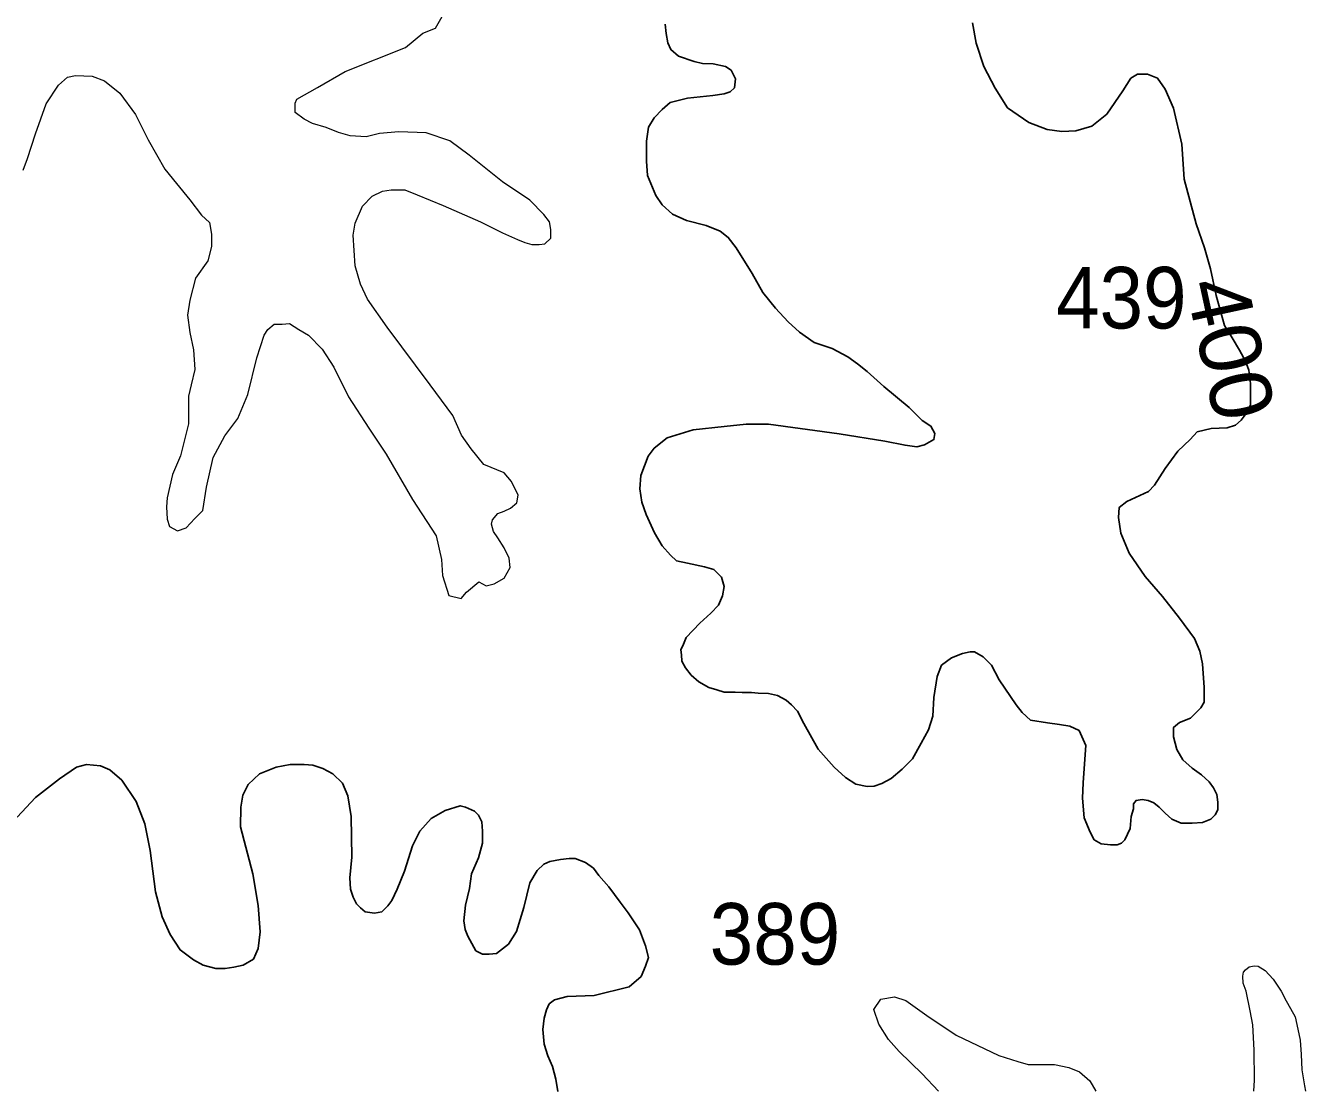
# Model space of a CAD drawing. Extents: x 445.4 to 500, y 8728.7 to 8784.
# Drawn here: x 490.993 to 494.319, y 8728.719 to 8731.487 of the extents above; entities that cross this region are included whole.
import ezdxf
from ezdxf.enums import TextEntityAlignment as Align

# ---------------------------------------------------------------- set-up
doc = ezdxf.new("R2010")
doc.units = 0
doc.header["$LTSCALE"] = 0.064
doc.layers.add('1', color=7, linetype='Continuous', lineweight=25)
doc.layers.add('2', color=7, linetype='Continuous', lineweight=13)
doc.layers.add('21', color=7, linetype='Continuous')
doc.layers.add('61', color=7, linetype='Continuous')

msp = doc.modelspace()

# ---------------------------------------------------------------- linework, layer by layer
at = {"layer": '1'}
for points in [[(492.6579, 8731.4668), (492.6552, 8731.4909)], [(493.4538, 8731.4944), (493.4629, 8731.4416), (493.483, 8731.3814), (493.5122, 8731.325), (493.545, 8731.2739), (493.5998, 8731.2357), (493.6473, 8731.2174), (493.6856, 8731.212), (493.7222, 8731.2138), (493.7641, 8731.2265), (493.8025, 8731.2575), (493.8445, 8731.3177), (493.8652, 8731.3509), (493.8826, 8731.3617), (493.9086, 8731.3617), (493.9347, 8731.3509), (493.9542, 8731.3227), (493.9759, 8731.2729), (493.9976, 8731.1798), (494.0041, 8731.0888), (494.0348, 8730.9727), (494.0565, 8730.9099), (494.0717, 8730.8557), (494.0869, 8730.7864), (494.1086, 8730.7084), (494.1283, 8730.6768), (494.1478, 8730.6443), (494.163, 8730.6161), (494.1717, 8730.5923), (494.176, 8730.5577), (494.176, 8730.523), (494.176, 8730.5013), (494.1652, 8730.4797), (494.1521, 8730.4623), (494.1369, 8730.4494), (494.1152, 8730.4429), (494.074, 8730.4407), (494.0371, 8730.432), (494.0197, 8730.4125), (493.9872, 8730.3822), (493.9546, 8730.3367), (493.9264, 8730.2934), (493.9109, 8730.277), (493.8544, 8730.251), (493.8349, 8730.2359), (493.8327, 8730.2099), (493.8392, 8730.1687), (493.8609, 8730.1167), (493.9022, 8730.0561), (493.9478, 8730.0041), (493.9912, 8729.9478), (494.0302, 8729.8958), (494.0444, 8729.8625), (494.0511, 8729.8295), (494.0555, 8729.7678), (494.0555, 8729.7303), (494.0466, 8729.7149), (494.0202, 8729.6885), (493.9915, 8729.6774), (493.976, 8729.6642), (493.976, 8729.64), (493.9848, 8729.607), (494.0003, 8729.5805), (494.0246, 8729.5585)], [(493.1804, 8729.5112), (493.1509, 8729.5166), (493.124, 8729.534), (493.0945, 8729.5608), (493.0529, 8729.6076), (493.0153, 8729.6746), (492.9992, 8729.7068), (492.9831, 8729.7228), (492.9697, 8729.7349), (492.9469, 8729.7469), (492.924, 8729.7523), (492.8972, 8729.7536), (492.8798, 8729.755), (492.8556, 8729.755), (492.8368, 8729.7563), (492.8086, 8729.7563), (492.7898, 8729.7617), (492.7684, 8729.7684), (492.7429, 8729.7831), (492.7227, 8729.8005), (492.708, 8729.8193), (492.6986, 8729.8367), (492.6972, 8729.8528), (492.6959, 8729.8662), (492.7026, 8729.8809), (492.7093, 8729.8983), (492.7454, 8729.9354), (492.7736, 8729.9609), (492.7937, 8729.9823), (492.8045, 8730.0064), (492.8085, 8730.0305), (492.8018, 8730.0546), (492.7817, 8730.0747), (492.7575, 8730.0814), (492.7132, 8730.0908), (492.685, 8730.0975), (492.6689, 8730.1122), (492.6474, 8730.1363), (492.6273, 8730.1698), (492.6054, 8730.2174), (492.5947, 8730.2496), (492.5893, 8730.2844), (492.592, 8730.3192), (492.6108, 8730.3688), (492.6269, 8730.3902), (492.6604, 8730.417), (492.7277, 8730.4377), (492.8082, 8730.4457), (492.8659, 8730.4524), (492.9236, 8730.4524), (493.1075, 8730.4269), (493.2256, 8730.4082), (493.2784, 8730.3975), (493.3093, 8730.3935), (493.3294, 8730.3988), (493.3536, 8730.4122), (493.3562, 8730.4283), (493.3455, 8730.4471), (493.3227, 8730.4618), (493.2891, 8730.4953), (493.2234, 8730.5502), (493.1804, 8730.5891), (493.1549, 8730.6085), (493.1294, 8730.6272), (493.0891, 8730.6487), (493.0422, 8730.6647), (493.0046, 8730.6915), (492.9751, 8730.7183), (492.9415, 8730.7531), (492.9091, 8730.7941), (492.8809, 8730.8437), (492.8393, 8730.9106), (492.8191, 8730.9374), (492.7977, 8730.9535), (492.7614, 8730.9682), (492.7104, 8730.9816), (492.6742, 8730.9977), (492.6474, 8731.0218), (492.6313, 8731.0459), (492.6094, 8731.0977), (492.6067, 8731.1352), (492.6067, 8731.1875), (492.6121, 8731.2237), (492.6269, 8731.2478), (492.647, 8731.2692), (492.6685, 8731.288), (492.7128, 8731.2987), (492.7787, 8731.3061), (492.8082, 8731.3101), (492.8243, 8731.3154), (492.8351, 8731.3262), (492.8378, 8731.3489), (492.827, 8731.3717), (492.8123, 8731.3811), (492.7801, 8731.3878), (492.7519, 8731.3891), (492.7304, 8731.3945), (492.6901, 8731.4079), (492.67, 8731.4253), (492.662, 8731.4427), (492.6579, 8731.4668)], [(494.0246, 8729.5585), (494.0489, 8729.5409), (494.0687, 8729.5232), (494.0798, 8729.5078), (494.0886, 8729.4902), (494.0908, 8729.4704), (494.0908, 8729.4505), (494.0842, 8729.4373), (494.0731, 8729.4263), (494.0511, 8729.4175), (494.0246, 8729.4153), (493.9959, 8729.4153), (493.9716, 8729.4263), (493.9539, 8729.4417), (493.9385, 8729.4572), (493.9253, 8729.4682), (493.9098, 8729.4748), (493.8944, 8729.477), (493.8789, 8729.4748), (493.8723, 8729.466), (493.8723, 8729.4527), (493.8657, 8729.4329), (493.8635, 8729.4021), (493.8497, 8729.3726), (493.8408, 8729.3638), (493.8298, 8729.3594), (493.8121, 8729.3594), (493.7879, 8729.3616), (493.7702, 8729.3726), (493.7592, 8729.3924), (493.7437, 8729.4299), (493.7393, 8729.4805), (493.7415, 8729.5202), (493.7459, 8729.5819), (493.7481, 8729.6171), (493.7305, 8729.6568), (493.7062, 8729.6678), (493.6797, 8729.6722), (493.6488, 8729.6766), (493.6047, 8729.6832), (493.5826, 8729.703), (493.5671, 8729.7228), (493.5229, 8729.7883), (493.5031, 8729.8257), (493.481, 8729.8478), (493.4589, 8729.861), (493.4479, 8729.861), (493.428, 8729.8566), (493.3993, 8729.8455), (493.3729, 8729.8257), (493.3618, 8729.7971), (493.353, 8729.742), (493.3508, 8729.6935), (493.3397, 8729.6583), (493.3199, 8729.6231), (493.2974, 8729.5826), (493.2709, 8729.5562), (493.2422, 8729.5319), (493.2179, 8729.5187), (493.1981, 8729.5121), (493.1804, 8729.5112)], [(492.1697, 8729.4368), (492.1593, 8729.4472), (492.1367, 8729.4576), (492.1228, 8729.4611), (492.0839, 8729.4488), (492.0474, 8729.428), (492.0179, 8729.3951), (491.9988, 8729.3569), (491.9779, 8729.291), (491.9588, 8729.2442), (491.9449, 8729.2148), (491.9345, 8729.2009), (491.9189, 8729.1853), (491.8997, 8729.1818), (491.8754, 8729.1853), (491.8633, 8729.1957), (491.8528, 8729.2061), (491.8442, 8729.2234), (491.8372, 8729.2442), (491.8355, 8729.2737), (491.8407, 8729.3275), (491.8389, 8729.4332), (491.8303, 8729.487), (491.8164, 8729.5199), (491.792, 8729.5442), (491.766, 8729.5581), (491.7399, 8729.5667), (491.7173, 8729.5685), (491.6809, 8729.5685), (491.6444, 8729.5615), (491.601, 8729.5442), (491.5714, 8729.5164), (491.5575, 8729.4887), (491.5523, 8729.4575), (491.5514, 8729.406), (491.5841, 8729.2841), (491.5978, 8729.2017), (491.603, 8729.133), (491.5978, 8729.0901), (491.5858, 8729.0626), (491.5583, 8729.0471), (491.5342, 8729.042), (491.5118, 8729.0385), (491.4877, 8729.0385), (491.455, 8729.0471), (491.4292, 8729.0609), (491.3948, 8729.0866), (491.369, 8729.1261), (491.3484, 8729.1725), (491.3307, 8729.2369), (491.317, 8729.3451), (491.3032, 8729.4138), (491.2808, 8729.4722), (491.243, 8729.5271), (491.212, 8729.5546), (491.1879, 8729.5649), (491.1518, 8729.5683), (491.126, 8729.5615), (491.0813, 8729.5305), (491.0193, 8729.4825), (490.9711, 8729.4309)], [(492.3765, 8728.7189), (492.3709, 8728.7504), (492.3621, 8728.7836), (492.3499, 8728.8116), (492.3411, 8728.8413), (492.3376, 8728.8797), (492.3411, 8728.9094), (492.3464, 8728.9304), (492.3534, 8728.9461), (492.3674, 8728.9566), (492.4006, 8728.9653), (492.4707, 8728.9681), (492.562, 8728.9909), (492.5925, 8729.0175), (492.6039, 8729.044), (492.6115, 8729.0668), (492.6039, 8729.0972), (492.5887, 8729.139), (492.559, 8729.183), (492.5381, 8729.2108), (492.5086, 8729.2506), (492.4825, 8729.2801), (492.4686, 8729.2992), (492.4478, 8729.3131), (492.4217, 8729.3235), (492.4061, 8729.3235), (492.3835, 8729.3217), (492.3557, 8729.3165), (492.3401, 8729.3096), (492.3227, 8729.2923), (492.3036, 8729.2611), (492.288, 8729.1969), (492.2689, 8729.1345), (492.248, 8729.1015), (492.2168, 8729.0773), (492.1976, 8729.0755), (492.1803, 8729.0755), (492.1629, 8729.0842), (492.1525, 8729.1033), (492.1421, 8729.1223), (492.1351, 8729.1397), (492.1316, 8729.1622), (492.1367, 8729.2027), (492.1471, 8729.2461), (492.1523, 8729.2842), (492.1697, 8729.3258), (492.1801, 8729.364), (492.1801, 8729.3952), (492.1784, 8729.4195), (492.1697, 8729.4368)]]:
    msp.add_lwpolyline(points, dxfattribs=at)
at = {"layer": '2'}
for points in [[(492.3421, 8730.9209), (492.358, 8730.9351), (492.358, 8730.9581), (492.3545, 8730.9775), (492.3403, 8730.9969), (492.3031, 8731.0341), (492.2323, 8731.0818), (492.1455, 8731.1508), (492.0959, 8731.1879), (492.0339, 8731.2091), (491.9629, 8731.2119), (491.9129, 8731.2076), (491.8781, 8731.1989), (491.8369, 8731.2011), (491.8065, 8731.2098), (491.7739, 8731.2228), (491.7391, 8731.2336), (491.7174, 8731.2445), (491.6935, 8731.2618), (491.6935, 8731.2857), (491.6979, 8731.2965), (491.7522, 8731.3269), (491.8238, 8731.368), (491.9802, 8731.4309), (492.0259, 8731.4678), (492.0584, 8731.4808), (492.0758, 8731.5111)], [(490.9868, 8731.1122), (490.9983, 8731.1421), (491.019, 8731.2064), (491.0467, 8731.2846), (491.0789, 8731.3329), (491.1019, 8731.3535), (491.1227, 8731.3581), (491.1664, 8731.3558), (491.1987, 8731.3444)], [(491.1987, 8731.3444), (491.2378, 8731.3122), (491.2793, 8731.257), (491.3115, 8731.1904), (491.3553, 8731.1145), (491.3852, 8731.0777), (491.4199, 8731.0345), (491.4501, 8730.9949), (491.4708, 8730.9761), (491.4765, 8730.946), (491.4765, 8730.9139), (491.4671, 8730.8762), (491.435, 8730.831), (491.4199, 8730.7745), (491.4142, 8730.7349), (491.42, 8730.6903), (491.4295, 8730.6451), (491.4333, 8730.5942), (491.4238, 8730.5546), (491.4163, 8730.5245), (491.4163, 8730.4811), (491.4163, 8730.4529), (491.4068, 8730.4152), (491.3955, 8730.37), (491.3747, 8730.321), (491.3615, 8730.2607), (491.3597, 8730.2374), (491.3616, 8730.2053), (491.3672, 8730.1865), (491.388, 8730.1752), (491.4107, 8730.1827), (491.4333, 8730.2072), (491.4541, 8730.228), (491.4635, 8730.2882), (491.4805, 8730.3655), (491.5107, 8730.422), (491.5447, 8730.4672), (491.5711, 8730.5294), (491.5941, 8730.6248), (491.613, 8730.6832), (491.6225, 8730.6983), (491.6394, 8730.7115), (491.6602, 8730.7115), (491.6791, 8730.7133), (491.7036, 8730.6983), (491.7282, 8730.6832), (491.764, 8730.6474), (491.7942, 8730.6003), (491.832, 8730.5231), (491.8848, 8730.442), (491.9301, 8730.3742), (491.9989, 8730.2564), (492.0597, 8730.1625), (492.0736, 8730.1003), (492.0766, 8730.0589), (492.0933, 8730.0069), (492.1247, 8729.9997), (492.1393, 8730.0154), (492.171, 8730.0427), (492.1901, 8730.0319), (492.211, 8730.0378), (492.2369, 8730.0524), (492.2523, 8730.0796), (492.2498, 8730.1043), (492.2371, 8730.1311), (492.2202, 8730.1569), (492.2091, 8730.1735), (492.2036, 8730.1928), (492.2064, 8730.2039), (492.2202, 8730.2205), (492.2368, 8730.226), (492.2534, 8730.2343), (492.27, 8730.2481), (492.2728, 8730.2674), (492.2562, 8730.3033), (492.2368, 8730.3254), (492.1842, 8730.3475), (492.1508, 8730.3882), (492.126, 8730.4235), (492.103, 8730.4748), (492.0445, 8730.5544), (491.933, 8730.7041), (491.8816, 8730.7766), (491.8639, 8730.8155), (491.8497, 8730.8633), (491.8444, 8730.9428), (491.8496, 8730.974), (491.8691, 8731.0182), (491.8939, 8731.0447), (491.9205, 8731.0571), (491.9435, 8731.0606), (491.9789, 8731.0606), (492.0108, 8731.0482), (492.0781, 8731.0199), (492.1756, 8730.9775), (492.2323, 8730.9492), (492.2712, 8730.9315), (492.2907, 8730.9245), (492.3084, 8730.9192), (492.3279, 8730.9192), (492.3421, 8730.9209)], [(494.1846, 8728.7193), (494.1862, 8728.7477), (494.1853, 8728.8257), (494.1817, 8728.8921), (494.1754, 8728.9279), (494.1647, 8728.979), (494.1567, 8728.9997), (494.1558, 8729.0185), (494.1576, 8729.0284), (494.1629, 8729.0346), (494.1728, 8729.0427), (494.1853, 8729.0454), (494.196, 8729.0445), (494.2139, 8729.0328), (494.2353, 8729.0104), (494.2559, 8728.979), (494.2684, 8728.9539), (494.28, 8728.9342), (494.2925, 8728.9127), (494.2988, 8728.8804), (494.305, 8728.8517), (494.3077, 8728.815), (494.3095, 8728.7746), (494.3167, 8728.7334), (494.3187, 8728.7193)], [(493.3652, 8728.7191), (493.3232, 8728.7643), (493.2633, 8728.8223), (493.2352, 8728.8539), (493.2104, 8728.8938), (493.1977, 8728.932), (493.2151, 8728.9584), (493.2511, 8728.9644), (493.2804, 8728.9546), (493.335, 8728.9157), (493.4112, 8728.865), (493.5224, 8728.8124), (493.5712, 8728.7968), (493.5985, 8728.7891), (493.6317, 8728.7891), (493.6668, 8728.7891), (493.7039, 8728.7813), (493.7313, 8728.7696), (493.7586, 8728.7462), (493.7739, 8728.7192)]]:
    msp.add_lwpolyline(points, dxfattribs=at)

# ---------------------------------------------------------------- texts
at = {"layer": '21', "width": 0.95}
for s, p in [('439', (493.6708, 8730.7007)), ('389', (492.7709, 8729.0482))]:
    msp.add_text(s, height=0.16, dxfattribs=at).set_placement(p)
at = {"layer": '61', "width": 1.05}
msp.add_text('400', height=0.16, rotation=282.262, dxfattribs=at).set_placement((494.046, 8730.6329), align=Align.CENTER)

doc.saveas('drawing.dxf')
